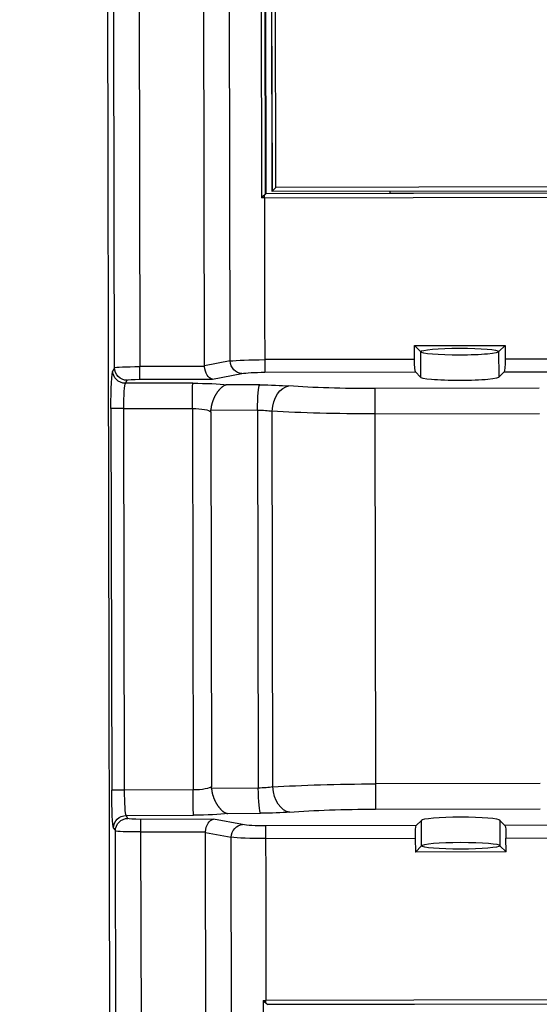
# Model space of a CAD drawing. Header units: millimetres. Extents: x 40090 to 187415, y -53271 to 40260.
# Tile 305 of 406: x 142919 to 142960, y 14141 to 14219. Entities that reach past the tile are written whole.
import ezdxf

# ---------------------------------------------------------------- set-up
doc = ezdxf.new("R2010")
doc.units = ezdxf.units.MM
doc.layers.add('AVM_projektor', color=6, linetype='Continuous')
doc.layers.add('AVM_sp_230VAC', color=170, linetype='Continuous')
doc.styles.add('AVM', font='arial.ttf')
doc.dimstyles.new('AVM-1_50', dxfattribs={"dimscale": 40, "dimtxt": 2.5, "dimasz": 2.5, "dimexe": 1.25, "dimexo": 0.625, "dimtad": 1, "dimdec": 0, "dimrnd": 1, "dimtxsty": 'AVM', "dimcen": 2.5, "dimclrd": 256, "dimclre": 256, "dimclrt": 256, "dimadec": 0, "dimazin": 0, "dimtfac": 1, "dimtdec": 0, "dimtmove": 0, "dimatfit": 3, "dimfxl": 0, "dimarcsym": 0})

# ---------------------------------------------------------------- blocks, each defined once
blk = doc.blocks.new('PT-FW430-bottom')
for p, q in [((170.364, 322.598), (-170.364, 322.598)), ((95.802, 322.122), (96.035, 322.262)), ((99.024, 321.389), (99.024, 322.405)), ((99.024, 322.405), (129.17, 322.405)), ((129.17, 321.389), (129.17, 322.405)), ((132.159, 322.262), (132.392, 322.122)), ((197.924, 322.122), (132.392, 322.122)), ((97.032, 321.263), (96.798, 321.123)), ((97.04, 315.941), (97.032, 321.263)), ((129.17, 321.389), (99.024, 321.389)), ((99.024, 321.389), (99.033, 315.976)), ((129.162, 315.978), (129.17, 321.389)), ((131.162, 321.263), (131.154, 315.943)), ((131.396, 321.123), (131.162, 321.263)), ((-197.924, 320.125), (95.719, 320.125)), ((96.715, 320.125), (95.719, 320.125)), ((95.72, 315.01), (95.719, 320.125)), ((96.715, 320.125), (96.716, 314.374)), ((131.479, 320.125), (132.475, 320.125)), ((131.479, 314.374), (131.479, 320.125)), ((132.475, 320.125), (132.475, 315.01)), ((132.475, 320.125), (197.924, 320.125)), ((99.033, 315.976), (129.162, 315.978)), ((95.669, 315.011), (-194.374, 315.011)), ((95.287, 312.974), (95.669, 315.011)), ((194.374, 315.011), (132.526, 315.011)), ((132.526, 315.011), (132.908, 312.974)), ((96.716, 314.374), (96.284, 312.068)), ((99.143, 314.518), (99.171, 310.827)), ((99.288, 314.524), (128.907, 314.525)), ((129.024, 310.829), (129.052, 314.52)), ((131.911, 312.068), (131.479, 314.374)), ((95.287, 312.974), (-193.722, 312.974)), ((97.179, 310.652), (97.159, 313.238)), ((131.036, 313.24), (131.016, 310.654)), ((193.722, 312.974), (132.908, 312.974)), ((-192.893, 310.484), (82.395, 310.484)), ((99.171, 310.827), (129.024, 310.829)), ((145.805, 310.484), (192.893, 310.484)), ((82.095, 310.161), (-192.663, 310.161)), ((-192.64, 310.132), (82.065, 310.132)), ((-192.295, 309.66), (81.893, 309.66)), ((-192.29, 309.652), (81.886, 309.652)), ((81.586, 309.353), (81.886, 309.652)), ((81.893, 309.66), (81.886, 309.652)), ((81.886, 309.652), (81.886, 265.559)), ((81.893, 309.66), (81.893, 265.559)), ((82.095, 310.161), (82.065, 310.132)), ((82.065, 310.132), (82.065, 300.359)), ((82.095, 266.061), (82.095, 310.162)), ((82.395, 310.256), (82.395, 266.061)), ((95.188, 298.431), (95.186, 310.256)), ((96.183, 310.256), (96.184, 298.351)), ((128.937, 309.674), (99.259, 309.672)), ((132.012, 298.353), (132.012, 310.256)), ((133.009, 310.256), (133.009, 298.433)), ((145.805, 266.061), (145.805, 310.256)), ((146.105, 310.162), (146.105, 266.061)), ((146.135, 266.032), (146.135, 310.132)), ((81.586, 309.353), (-192.079, 309.353)), ((81.586, 265.559), (81.586, 309.353)), ((97.493, 301.564), (99.485, 301.564)), ((97.494, 288.573), (97.493, 301.564)), ((99.485, 301.564), (128.711, 301.566)), ((99.485, 301.564), (99.487, 288.573)), ((128.711, 301.566), (130.704, 301.566)), ((128.711, 288.575), (128.711, 301.566)), ((130.704, 301.566), (130.704, 288.575)), ((81.893, 300.359), (82.065, 300.359)), ((81.893, 300.35), (82.056, 300.35)), ((82.065, 300.359), (82.056, 300.35)), ((82.056, 300.35), (82.056, 286.867)), ((95.188, 298.431), (94.097, 298.43)), ((94.097, 298.43), (94.578, 297.949)), ((94.097, 298.43), (94.097, 291.271)), ((94.578, 297.949), (96.586, 297.949)), ((96.184, 298.351), (96.586, 297.949)), ((131.611, 297.951), (131.602, 297.953)), ((132.012, 298.353), (131.611, 297.952)), ((133.619, 297.952), (131.611, 297.951)), ((133.009, 298.433), (134.1, 298.433)), ((134.1, 298.433), (133.619, 297.952)), ((134.1, 291.274), (134.1, 298.433)), ((94.579, 291.753), (94.097, 291.271)), ((96.586, 291.753), (94.579, 291.752)), ((96.185, 291.351), (96.586, 291.753)), ((131.602, 291.753), (131.611, 291.755)), ((132.012, 291.353), (131.611, 291.755)), ((131.611, 291.755), (133.619, 291.755)), ((133.619, 291.755), (134.1, 291.274)), ((94.097, 291.271), (95.189, 291.271)), ((95.191, 272.607), (95.189, 291.271)), ((96.185, 291.351), (96.187, 272.607)), ((132.012, 272.609), (132.012, 291.353)), ((134.1, 291.274), (133.009, 291.274)), ((133.009, 291.274), (133.009, 272.609))]:
    blk.add_line(p, q)
for centre, major_axis, ratio, start_param, end_param in [((95.807, 320.125), (0, -2), 0.043725, 3.19531, 4.712389), ((95.802, 321.123), (0.514, -0.858), 0.99484, 1.033478, 2.599595), ((99.024, 322.248), (3, 0), 0.052368, 1.570853, 3.054396), ((96.035, 321.263), (0.514, -0.858), 0.99484, 1.033478, 2.599595), ((129.17, 322.248), (-3, 0), 0.052368, 3.228792, 4.712335), ((132.159, 321.263), (-0.514, -0.858), 0.99484, 3.683578, 5.249813), ((132.392, 321.123), (-0.514, -0.858), 0.99484, 3.683578, 5.249813), ((132.388, 320.125), (0, -2), 0.043744, 1.570797, 3.089233), ((99.024, 321.25), (2, -0.002), 0.069825, 1.57094, 3.054482), ((129.17, 321.25), (-2, -0.002), 0.069825, 3.228712, 4.712254), ((96.803, 320.125), (0, -1), 0.087492, 3.193939, 4.712378), ((131.391, 320.125), (0, -1), 0.087489, 1.570797, 3.089233), ((99.031, 315.941), (-2, -0.003), 0.017452, 4.712359, 6.188288), ((97.346, 316.002), (0, -3.5), 0.087492, 4.729837, 5.622661), ((99.339, 316.002), (0, -1.5), 0.204146, 4.729813, 6.114258), ((128.856, 316.004), (0, -1.5), 0.204142, 0.168675, 1.552664), ((129.163, 315.943), (-2, 0.003), 0.017452, 3.235953, 4.712415), ((130.848, 316.004), (0, -3.5), 0.087486, 0.660524, 1.552664), ((95.632, 313.908), (0.204, 1.088), 0.903475, 0.117497, 0.167816), ((95.72, 314.374), (0.998, -0.093), 0.632403, 0.146019, 1.629545), ((132.475, 314.374), (-0.998, -0.093), 0.632397, 4.653645, 6.137174), ((132.563, 313.908), (0.204, -1.088), 0.903472, 2.973679, 3.024104), ((95.361, 310.256), (0, -3), 0.058312, 3.579284, 4.712389), ((95.287, 312.068), (-0.983, 0.184), 0.903475, 3.34636, 4.880205), ((132.908, 312.068), (-0.983, -0.184), 0.903472, 4.544476, 6.07843), ((132.834, 310.256), (0, -3), 0.058326, 1.570797, 2.705261), ((96.358, 310.256), (0, -2), 0.087492, 3.577914, 4.712378), ((131.838, 310.256), (0, -2), 0.087489, 1.570796, 2.705261), ((82.348, 310.256), (0, -3), 0.01571, 1.570797, 1.647129), ((99.171, 310.653), (2, 0.016), 0.087153, 1.570122, 3.053988), ((97.528, 311.001), (0, -4), 0.087492, 4.79965, 5.439167), ((99.52, 311.001), (0, -2), 0.174983, 4.799634, 5.439151), ((128.675, 311.003), (0, -2), 0.174978, 0.844015, 1.482851), ((129.024, 310.654), (2, -0.015), 0.087153, 0.087601, 1.571467), ((130.668, 311.003), (0, -4), 0.087486, 0.844018, 1.482851), ((145.852, 310.256), (0, -3), 0.01571, 4.636056, 4.712389), ((82.095, 310.461), (0, -0.3), 0.017456, 0.017455, 0.043599), ((99.259, 308.343), (1.994, 0.155), 0.663347, 1.519198, 3.024853), ((98.592, 301.564), (0.001, -12.203), 0.073153, 1.570808, 2.297576), ((129.604, 301.566), (0, -12.203), 0.073146, 3.985611, 4.711694), ((128.937, 308.345), (1.994, -0.155), 0.663347, 0.116735, 1.62239), ((146.105, 310.461), (0, -0.3), 0.017454, 6.239593, 6.265733), ((96.6, 301.564), (0.001, -10.203), 0.087492, 1.570807, 2.297574), ((131.596, 301.566), (0, -10.203), 0.087486, 3.985611, 4.711694), ((94.587, 294.851), (0, -3.1), 0.087493, 3.173853, 6.250912), ((94.587, 294.851), (0, -3.1), 0.087492, 1.570801, 3.11013), ((95.188, 298.343), (1, 0), 0.087489, 0.08762, 1.570807), ((96.595, 294.851), (0, -3.1), 0.087492, 1.570801, 3.173849), ((131.602, 294.853), (0, -3.1), 0.087486, 3.178435, 4.7117), ((133.009, 298.345), (-1, 0), 0.087489, 4.712389, 6.195919), ((133.61, 294.853), (0, -3.1), 0.087486, 3.173061, 4.7117), ((133.61, 294.853), (0, -3.1), 0.087488, 0.032418, 3.108812), ((94.587, 294.851), (0, -3.1), 0.087492, 0, 1.570801), ((96.595, 294.851), (0, -3.1), 0.087492, 6.250919, 7.853986), ((131.602, 294.853), (0, -3.1), 0.087486, 4.712385, 6.252055), ((133.61, 294.853), (0, -3.1), 0.087486, 4.712385, 6.283171), ((95.189, 291.359), (1, 0), 0.087489, 4.712399, 6.195926), ((133.009, 291.361), (-1, 0), 0.087489, 0.0876, 1.570796)]:
    blk.add_ellipse(centre, major_axis=major_axis, ratio=ratio, start_param=start_param, end_param=end_param)
for points, start_tangent, end_tangent in [([(95.802, 322.122), (76.22, 322.122), (56.638, 322.122), (37.057, 322.122), (17.475, 322.122), (-2.107, 322.122), (-21.688, 322.122), (-41.27, 322.122), (-60.852, 322.122), (-80.434, 322.122), (-100.015, 322.122), (-119.597, 322.122), (-139.179, 322.122), (-158.76, 322.122), (-178.342, 322.122), (-197.924, 322.122)], (-1, 0), (-1, 0)), ([(95.802, 322.122), (95.802, 322.122), (95.802, 322.122)], (-0.639369, -0.7689), (-0.639369, -0.7689)), ([(97.159, 313.238), (97.166, 313.271), (97.174, 313.301), (97.182, 313.33), (97.191, 313.356), (97.2, 313.381), (97.21, 313.405), (97.22, 313.428), (97.231, 313.45), (97.243, 313.473), (97.257, 313.499), (97.273, 313.525), (97.29, 313.551), (97.308, 313.578), (97.328, 313.604), (97.348, 313.631), (97.369, 313.657), (97.391, 313.683), (97.414, 313.71), (97.439, 313.736), (97.464, 313.762), (97.49, 313.788), (97.517, 313.814), (97.545, 313.84), (97.574, 313.866), (97.604, 313.891), (97.635, 313.916), (97.667, 313.942), (97.7, 313.967), (97.734, 313.992), (97.768, 314.016), (97.804, 314.041), (97.84, 314.065), (97.877, 314.089), (97.916, 314.112), (97.954, 314.136), (97.994, 314.158), (98.034, 314.181), (98.075, 314.203), (98.117, 314.225), (98.16, 314.246), (98.204, 314.266), (98.248, 314.287), (98.293, 314.306), (98.339, 314.325), (98.385, 314.344), (98.432, 314.361), (98.48, 314.378), (98.528, 314.395), (98.577, 314.41), (98.626, 314.425), (98.676, 314.438), (98.726, 314.451), (98.777, 314.463), (98.829, 314.474), (98.881, 314.484), (98.933, 314.493), (98.985, 314.501), (99.038, 314.508), (99.09, 314.514), (99.143, 314.518)], (0.206633, 0.978418), (0.997253, 0.074072)), ([(99.288, 314.524), (99.278, 314.524), (99.268, 314.523), (99.259, 314.523), (99.249, 314.523), (99.239, 314.523), (99.23, 314.523), (99.22, 314.522), (99.21, 314.522), (99.201, 314.522), (99.191, 314.521), (99.181, 314.521), (99.172, 314.52), (99.162, 314.52), (99.152, 314.519), (99.143, 314.518)], (-1, -0.000058), (-0.997271, -0.073827)), ([(129.052, 314.52), (129.042, 314.521), (129.033, 314.521), (129.023, 314.522), (129.013, 314.522), (129.004, 314.523), (128.994, 314.523), (128.984, 314.524), (128.975, 314.524), (128.965, 314.524), (128.955, 314.525), (128.946, 314.525), (128.936, 314.525), (128.926, 314.525), (128.917, 314.525), (128.907, 314.525)], (-0.99728, 0.073708), (-1, -0.000061)), ([(129.052, 314.52), (129.105, 314.515), (129.157, 314.51), (129.21, 314.503), (129.262, 314.495), (129.314, 314.486), (129.366, 314.476), (129.417, 314.465), (129.468, 314.453), (129.519, 314.44), (129.569, 314.426), (129.618, 314.412), (129.667, 314.396), (129.715, 314.38), (129.762, 314.363), (129.809, 314.346), (129.856, 314.327), (129.901, 314.308), (129.947, 314.289), (129.991, 314.268), (130.035, 314.248), (130.077, 314.226), (130.119, 314.205), (130.161, 314.183), (130.201, 314.16), (130.24, 314.138), (130.279, 314.114), (130.317, 314.091), (130.355, 314.067), (130.391, 314.043), (130.426, 314.018), (130.461, 313.994), (130.495, 313.969), (130.528, 313.944), (130.56, 313.918), (130.59, 313.893), (130.62, 313.868), (130.649, 313.842), (130.677, 313.816), (130.705, 313.79), (130.731, 313.764), (130.756, 313.738), (130.78, 313.712), (130.804, 313.685), (130.826, 313.659), (130.847, 313.633), (130.867, 313.606), (130.887, 313.58), (130.905, 313.553), (130.922, 313.527), (130.938, 313.501), (130.953, 313.474), (130.966, 313.448), (130.978, 313.424), (130.989, 313.4), (130.999, 313.377), (131.007, 313.354), (131.014, 313.332), (131.021, 313.31), (131.026, 313.288), (131.036, 313.24)], (0.997262, -0.073954), (0.167147, -0.985932)), ([(82.181, 310.256), (82.184, 310.259), (82.188, 310.263), (82.191, 310.267), (82.195, 310.27), (82.198, 310.274), (82.202, 310.278), (82.205, 310.282), (82.209, 310.286), (82.212, 310.29), (82.216, 310.293), (82.22, 310.297), (82.223, 310.301), (82.227, 310.305), (82.231, 310.309), (82.235, 310.313), (82.238, 310.317), (82.242, 310.322), (82.246, 310.326), (82.25, 310.33), (82.254, 310.334), (82.258, 310.338), (82.261, 310.342), (82.265, 310.347), (82.269, 310.351), (82.273, 310.355), (82.277, 310.359), (82.281, 310.363), (82.285, 310.368), (82.289, 310.372), (82.293, 310.376), (82.297, 310.38), (82.301, 310.385), (82.305, 310.389), (82.309, 310.393), (82.313, 310.397), (82.317, 310.402), (82.32, 310.406), (82.324, 310.41), (82.328, 310.414), (82.332, 310.418), (82.336, 310.422), (82.339, 310.426), (82.344, 310.43), (82.348, 310.435), (82.352, 310.44), (82.357, 310.444), (82.36, 310.448), (82.364, 310.452), (82.367, 310.455), (82.37, 310.459), (82.375, 310.463), (82.379, 310.468), (82.385, 310.474), (82.39, 310.479), (82.396, 310.485)], (0.680148, 0.733075), (0.6885, 0.725236)), ([(145.804, 310.486), (145.809, 310.48), (145.814, 310.475), (145.82, 310.469), (145.824, 310.464), (145.829, 310.46), (145.832, 310.456), (145.836, 310.452), (145.839, 310.449), (145.843, 310.445), (145.847, 310.44), (145.851, 310.436), (145.856, 310.431), (145.86, 310.427), (145.864, 310.422), (145.868, 310.418), (145.871, 310.414), (145.875, 310.41), (145.879, 310.406), (145.883, 310.402), (145.887, 310.397), (145.891, 310.393), (145.895, 310.389), (145.899, 310.385), (145.903, 310.38), (145.907, 310.376), (145.911, 310.372), (145.915, 310.368), (145.919, 310.363), (145.923, 310.359), (145.927, 310.355), (145.931, 310.351), (145.935, 310.347), (145.938, 310.342), (145.942, 310.338), (145.946, 310.334), (145.95, 310.33), (145.954, 310.326), (145.958, 310.322), (145.962, 310.317), (145.965, 310.313), (145.969, 310.309), (145.973, 310.305), (145.977, 310.301), (145.98, 310.297), (145.984, 310.293), (145.988, 310.29), (145.991, 310.286), (145.995, 310.282), (145.998, 310.278), (146.002, 310.274), (146.005, 310.27), (146.009, 310.267), (146.012, 310.263), (146.016, 310.259), (146.019, 310.256)], (0.688626, -0.725117), (0.680148, -0.733075)), ([(82.095, 310.162), (82.099, 310.166), (82.104, 310.172), (82.11, 310.179), (82.117, 310.187), (82.125, 310.196), (82.135, 310.206), (82.145, 310.217), (82.156, 310.229), (82.168, 310.242), (82.181, 310.256)], (0.656849, 0.754022), (0.681724, 0.73161)), ([(82.395, 310.256), (82.385, 310.256), (82.376, 310.256), (82.366, 310.256), (82.357, 310.256), (82.347, 310.256), (82.338, 310.256), (82.329, 310.256), (82.319, 310.256), (82.31, 310.256), (82.301, 310.256), (82.292, 310.256), (82.283, 310.256), (82.274, 310.256), (82.266, 310.256), (82.257, 310.256), (82.249, 310.256), (82.241, 310.256), (82.232, 310.256), (82.225, 310.256), (82.217, 310.256), (82.209, 310.256), (82.202, 310.256), (82.195, 310.256), (82.188, 310.256), (82.181, 310.256)], (-1, 0), (-1, 0)), ([(82.395, 310.256), (83.248, 310.256), (84.1, 310.256), (84.953, 310.256), (85.806, 310.256), (86.659, 310.256), (87.511, 310.256), (88.364, 310.256), (89.217, 310.256), (90.07, 310.256), (90.923, 310.256), (91.775, 310.256), (92.628, 310.256), (93.481, 310.256), (94.334, 310.256), (95.186, 310.256)], (1, 0), (1, 0)), ([(95.186, 310.256), (95.285, 310.256), (95.381, 310.256), (95.476, 310.256), (95.567, 310.256), (95.655, 310.256), (95.738, 310.256), (95.817, 310.256), (95.889, 310.256), (95.956, 310.256), (96.015, 310.256), (96.067, 310.256), (96.11, 310.256), (96.144, 310.256), (96.169, 310.256), (96.183, 310.256)], (1, 0.000119), (1, 0.000119)), ([(132.009, 310.256), (132.014, 310.256), (132.02, 310.256), (132.026, 310.256), (132.033, 310.256), (132.041, 310.256), (132.05, 310.256), (132.06, 310.256), (132.07, 310.256), (132.082, 310.256), (132.094, 310.256), (132.108, 310.256), (132.123, 310.256), (132.139, 310.256), (132.156, 310.256), (132.173, 310.256), (132.192, 310.256), (132.211, 310.256), (132.232, 310.256), (132.253, 310.256), (132.275, 310.256), (132.297, 310.256), (132.321, 310.256), (132.345, 310.256), (132.37, 310.256), (132.396, 310.256), (132.422, 310.256), (132.45, 310.256), (132.477, 310.256), (132.505, 310.256), (132.534, 310.256), (132.563, 310.256), (132.593, 310.256), (132.623, 310.256), (132.654, 310.256), (132.685, 310.256), (132.716, 310.256), (132.748, 310.256), (132.78, 310.256), (132.812, 310.256), (132.845, 310.256), (132.877, 310.256), (132.91, 310.256), (132.943, 310.256), (132.976, 310.256), (133.009, 310.256)], (1, 0.000001), (1, 0)), ([(133.009, 310.256), (133.862, 310.256), (134.715, 310.256), (135.568, 310.256), (136.421, 310.256), (137.274, 310.256), (138.127, 310.256), (138.98, 310.256), (139.833, 310.256), (140.687, 310.256), (141.54, 310.256), (142.393, 310.256), (143.246, 310.256), (144.099, 310.256), (144.952, 310.256), (145.805, 310.256)], (1, 0), (1, 0)), ([(146.019, 310.256), (146.012, 310.256), (146.005, 310.256), (145.998, 310.256), (145.991, 310.256), (145.983, 310.256), (145.975, 310.256), (145.967, 310.256), (145.959, 310.256), (145.951, 310.256), (145.943, 310.256), (145.934, 310.256), (145.925, 310.256), (145.917, 310.256), (145.908, 310.256), (145.899, 310.256), (145.89, 310.256), (145.881, 310.256), (145.871, 310.256), (145.862, 310.256), (145.853, 310.256), (145.843, 310.256), (145.834, 310.256), (145.824, 310.256), (145.815, 310.256), (145.805, 310.256)], (-1, 0), (-1, 0)), ([(146.105, 310.162), (146.101, 310.166), (146.096, 310.172), (146.09, 310.179), (146.083, 310.187), (146.074, 310.196), (146.065, 310.206), (146.055, 310.217), (146.044, 310.229), (146.032, 310.242), (146.019, 310.256)], (-0.65685, 0.754022), (-0.681725, 0.731608))]:
    blk.add_spline(points, degree=3, dxfattribs=dict(start_tangent=start_tangent, end_tangent=end_tangent))

msp = doc.modelspace()

# ---------------------------------------------------------------- block references
at = {"layer": 'AVM_projektor', "xscale": -1, "rotation": 90.11045350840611}
msp.add_blockref('PT-FW430-bottom', (143248.339, 14287.489), dxfattribs=at)

# ---------------------------------------------------------------- leaders
at = {"layer": 'AVM_sp_230VAC', "annotation_type": 0, "has_hookline": 1, "hookline_direction": 0}
for points, text_width in [([(136317.78, 21428.932), (138801.052, 7355.781), (138901.052, 7355.781)], 4020.464), ([(138090.085, 19236.034), (140699.942, 11086.442), (140799.942, 11086.442)], 3632.333), ([(138090.085, 14949.608), (139688.712, 8001.544), (139788.712, 8001.544)], 3632.333)]:
    msp.add_leader(points, dimstyle='AVM-1_50', override={"dimgap": 0.625, "dimtad": 0}, dxfattribs=dict(at, text_width=text_width))

doc.saveas('drawing.dxf')
